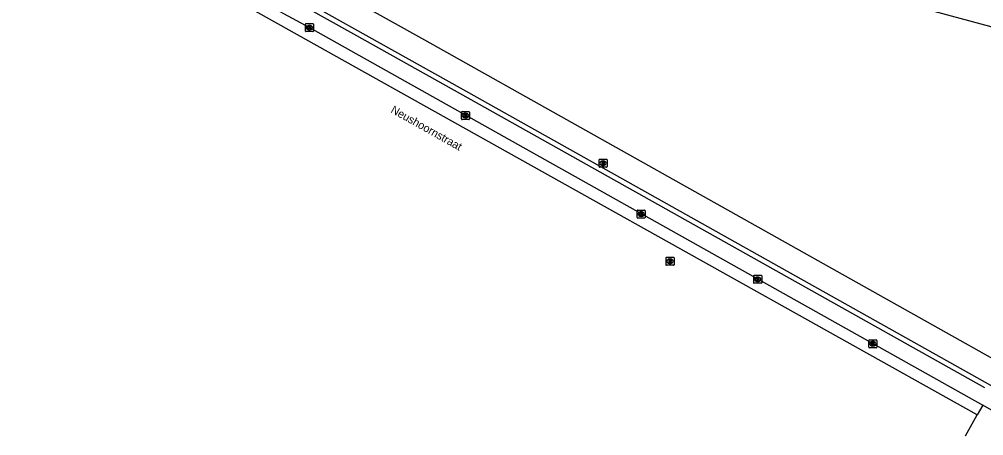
# Model space of a CAD drawing. Extents: x 163268 to 164360, y 381529 to 382285.
# Drawn here: x 163291.2 to 163411.7, y 381551.1 to 381603 of the extents above; entities that cross this region are included whole.
import ezdxf

# ---------------------------------------------------------------- set-up
doc = ezdxf.new("R2010")
doc.units = 0
for name, color, linetype in [('IMGEO_Kolk', 7, 'Continuous'), ('IMGEO_Loofbos', 7, 'Continuous'), ('IMGEO_Openbare_ruimte_label', 7, 'Continuous'), ('IMGEO_Rijbaan_lokaal_gesloten', 7, 'Continuous'), ('IMGEO_Rijbaan_lokaal_open', 7, 'Continuous'), ('IMGEO_Rioolput', 7, 'Continuous'), ('IMGEO_Voetpad_open', 7, 'Continuous')]:
    doc.layers.add(name, color=color, linetype=linetype)

msp = doc.modelspace()

# ---------------------------------------------------------------- linework, layer by layer
at = {"layer": 'IMGEO_Kolk'}
for p, q in [((163326.95, 381601.59), (163326.95, 381602.44)), ((163327.02, 381602.51), (163327.87, 381602.51)), ((163327.46, 381601.73), (163327.43, 381601.73)), ((163327.44, 381602.29), (163327.46, 381602.29)), ((163327.95, 381602.44), (163327.95, 381601.59)), ((163327.87, 381601.51), (163327.02, 381601.51)), ((163346.44, 381590.62), (163346.44, 381591.47)), ((163346.51, 381591.55), (163347.36, 381591.55)), ((163346.92, 381591.33), (163346.95, 381591.33)), ((163346.95, 381590.77), (163346.92, 381590.77)), ((163347.44, 381591.47), (163347.44, 381590.62)), ((163347.36, 381590.55), (163346.51, 381590.55)), ((163368.37, 381578.32), (163368.37, 381579.17)), ((163368.45, 381579.25), (163369.3, 381579.25)), ((163368.86, 381579.03), (163368.89, 381579.03)), ((163369.37, 381579.17), (163369.37, 381578.32)), ((163369.3, 381578.25), (163368.45, 381578.25)), ((163368.88, 381578.47), (163368.86, 381578.47)), ((163382.93, 381570.19), (163382.93, 381571.04)), ((163383, 381571.12), (163383.85, 381571.12)), ((163383.44, 381570.34), (163383.41, 381570.34)), ((163383.42, 381570.9), (163383.44, 381570.9)), ((163383.93, 381571.04), (163383.93, 381570.19)), ((163383.85, 381570.12), (163383, 381570.12)), ((163397.3, 381562.14), (163397.3, 381563)), ((163397.38, 381563.07), (163398.23, 381563.07)), ((163398.3, 381563), (163398.3, 381562.14)), ((163398.23, 381562.07), (163397.38, 381562.07)), ((163397.79, 381562.85), (163397.82, 381562.85)), ((163397.81, 381562.29), (163397.79, 381562.29))]:
    msp.add_line(p, q, dxfattribs=at)
for points in [[(163326.95, 381601.59), (163326.95, 381602.44)], [(163327.02, 381602.51), (163327.87, 381602.51)], [(163327.27, 381602.21), (163327.39, 381602.21), (163327.39, 381602.06), (163327.52, 381602.21), (163327.69, 381602.21), (163327.54, 381602.06), (163327.69, 381601.81), (163327.54, 381601.81), (163327.46, 381601.98), (163327.39, 381601.91), (163327.39, 381601.81), (163327.27, 381601.81), (163327.27, 381602.21)], [(163327.95, 381602.44), (163327.95, 381601.59)], [(163327.87, 381601.51), (163327.02, 381601.51)], [(163346.44, 381590.62), (163346.44, 381591.47)], [(163346.51, 381591.55), (163347.36, 381591.55)], [(163346.76, 381591.25), (163346.88, 381591.25), (163346.88, 381591.09), (163347.01, 381591.25), (163347.17, 381591.25), (163347.03, 381591.1), (163347.18, 381590.85), (163347.03, 381590.85), (163346.94, 381591.01), (163346.88, 381590.94), (163346.88, 381590.85), (163346.76, 381590.85), (163346.76, 381591.25)], [(163347.44, 381591.47), (163347.44, 381590.62)], [(163347.36, 381590.55), (163346.51, 381590.55)], [(163368.37, 381578.32), (163368.37, 381579.17)], [(163368.45, 381579.25), (163369.3, 381579.25)], [(163368.69, 381578.95), (163368.82, 381578.95), (163368.82, 381578.79), (163368.95, 381578.95), (163369.11, 381578.95), (163368.96, 381578.8), (163369.12, 381578.55), (163368.96, 381578.55), (163368.88, 381578.71), (163368.82, 381578.64), (163368.82, 381578.55), (163368.69, 381578.55), (163368.69, 381578.95)], [(163369.37, 381579.17), (163369.37, 381578.32)], [(163369.3, 381578.25), (163368.45, 381578.25)], [(163382.93, 381570.19), (163382.93, 381571.04)], [(163383, 381571.12), (163383.85, 381571.12)], [(163383.25, 381570.82), (163383.37, 381570.82), (163383.37, 381570.67), (163383.5, 381570.82), (163383.67, 381570.82), (163383.52, 381570.67), (163383.67, 381570.42), (163383.52, 381570.42), (163383.44, 381570.58), (163383.37, 381570.52), (163383.37, 381570.42), (163383.25, 381570.42), (163383.25, 381570.82)], [(163383.93, 381571.04), (163383.93, 381570.19)], [(163383.85, 381570.12), (163383, 381570.12)], [(163397.3, 381562.14), (163397.3, 381563)], [(163397.38, 381563.07), (163398.23, 381563.07)], [(163398.3, 381563), (163398.3, 381562.14)], [(163398.23, 381562.07), (163397.38, 381562.07)], [(163397.62, 381562.77), (163397.75, 381562.77), (163397.75, 381562.62), (163397.88, 381562.77), (163398.04, 381562.77), (163397.9, 381562.62), (163398.05, 381562.37), (163397.9, 381562.37), (163397.81, 381562.53), (163397.75, 381562.47), (163397.75, 381562.37), (163397.62, 381562.37), (163397.62, 381562.77)]]:
    msp.add_lwpolyline(points, dxfattribs=at)
for centre, start, end in [((163327.02, 381602.44), 91.552, 178.448), ((163327.02, 381602.44), 91.552, 178.448), ((163327.02, 381601.59), 181.552, 268.448), ((163327.02, 381601.59), 181.552, 268.448), ((163327.87, 381602.44), 1.552, 88.448), ((163327.87, 381602.44), 1.552, 88.448), ((163327.87, 381601.59), 271.552, 358.448), ((163327.87, 381601.59), 271.552, 358.448), ((163346.51, 381591.47), 91.552, 178.448), ((163346.51, 381591.47), 91.552, 178.448), ((163347.36, 381591.47), 1.552, 88.448), ((163347.36, 381591.47), 1.552, 88.448), ((163346.51, 381590.62), 181.552, 268.448), ((163346.51, 381590.62), 181.552, 268.448), ((163347.36, 381590.62), 271.552, 358.448), ((163347.36, 381590.62), 271.552, 358.448), ((163368.45, 381579.17), 91.552, 178.448), ((163368.45, 381579.17), 91.552, 178.448), ((163369.3, 381579.17), 1.552, 88.448), ((163369.3, 381579.17), 1.552, 88.448), ((163368.45, 381578.32), 181.552, 268.448), ((163368.45, 381578.32), 181.552, 268.448), ((163369.3, 381578.32), 271.552, 358.448), ((163369.3, 381578.32), 271.552, 358.448), ((163383, 381571.04), 91.552, 178.448), ((163383, 381571.04), 91.552, 178.448), ((163383.85, 381571.04), 1.552, 88.448), ((163383.85, 381571.04), 1.552, 88.448), ((163383, 381570.19), 181.552, 268.448), ((163383, 381570.19), 181.552, 268.448), ((163383.85, 381570.19), 271.552, 358.448), ((163383.85, 381570.19), 271.552, 358.448), ((163397.38, 381562.99), 91.552, 178.448), ((163397.38, 381562.99), 91.552, 178.448), ((163398.23, 381562.99), 1.552, 88.448), ((163398.23, 381562.99), 1.552, 88.448), ((163397.38, 381562.15), 181.552, 268.448), ((163397.38, 381562.15), 181.552, 268.448), ((163398.23, 381562.15), 271.552, 358.448), ((163398.23, 381562.15), 271.552, 358.448)]:
    msp.add_arc(centre, 0.0765, start, end, dxfattribs=at)
for centre, major_axis, ratio, start_param, end_param in [((163327.43, 381602.01), (-0.387, 0.002), 0.722429, 4.712389, 7.853982), ((163327.46, 381602.01), (-0.39, 0.002), 0.717154, 1.570796, 4.712389), ((163346.92, 381591.05), (-0.387, 0.002), 0.722429, 4.712389, 7.853982), ((163346.95, 381591.05), (-0.39, 0.002), 0.717154, 1.570796, 4.712389), ((163368.86, 381578.75), (-0.387, 0.002), 0.722429, 4.712389, 7.853982), ((163368.88, 381578.75), (-0.39, 0.002), 0.717154, 1.570796, 4.712389), ((163383.41, 381570.62), (-0.387, 0.002), 0.722429, 4.712389, 7.853982), ((163383.44, 381570.62), (-0.39, 0.002), 0.717154, 1.570796, 4.712389), ((163397.79, 381562.57), (-0.387, 0.002), 0.722429, 4.712389, 7.853982), ((163397.81, 381562.57), (-0.39, 0.002), 0.717154, 1.570796, 4.712389)]:
    msp.add_ellipse(centre, major_axis=major_axis, ratio=ratio, start_param=start_param, end_param=end_param, dxfattribs=at)
at = {"layer": 'IMGEO_Loofbos'}
for points in [[(163419.63, 381556.86), (163341.84, 381600.43), (163319.8, 381612.74), (163319.32, 381613.07), (163318.99, 381613.34), (163318.7, 381613.65), (163318.44, 381613.99), (163318.2, 381614.37), (163318.02, 381614.74), (163317.51, 381615.72), (163316.82, 381616.78), (163316.03, 381617.76), (163315.13, 381618.65), (163314.16, 381619.44), (163313.21, 381620.05), (163305.39, 381624.4), (163302.4, 381626.18), (163301.93, 381626.49), (163298.27, 381629.25), (163295.02, 381632.28), (163293.34, 381634.14), (163291.22, 381636.83)], [(163398.43, 381605.71), (163402.8, 381604.76), (163412.36, 381602.19), (163426.61, 381597.73)]]:
    msp.add_lwpolyline(points, dxfattribs=at)
at = {"layer": 'IMGEO_Rijbaan_lokaal_gesloten'}
for points in [[(163410.85, 381553.71), (163341.74, 381592.3), (163318.58, 381605.21), (163315.63, 381606.97), (163314.57, 381608.12), (163313.06, 381609.85), (163312.66, 381610.31)], [(163320.49, 381605.83), (163327.44, 381602.01), (163411.53, 381554.91)]]:
    msp.add_lwpolyline(points, dxfattribs=at)
at = {"layer": 'IMGEO_Rijbaan_lokaal_open'}
for points in [[(163411.53, 381554.91), (163410.85, 381553.71)], [(163413.2, 381553.97), (163411.53, 381554.91)], [(163409.38, 381551.11), (163410.85, 381553.71)]]:
    msp.add_lwpolyline(points, dxfattribs=at)
at = {"layer": 'IMGEO_Rioolput'}
for p, q in [((163363.61, 381584.67), (163363.61, 381585.52)), ((163363.69, 381585.6), (163364.54, 381585.6)), ((163364.1, 381585.38), (163364.12, 381585.38)), ((163364.12, 381584.82), (163364.1, 381584.82)), ((163364.61, 381585.52), (163364.61, 381584.67)), ((163364.54, 381584.6), (163363.69, 381584.6)), ((163371.98, 381572.44), (163371.98, 381573.29)), ((163372.05, 381573.37), (163372.9, 381573.37)), ((163372.47, 381573.15), (163372.49, 381573.15)), ((163372.98, 381573.29), (163372.98, 381572.44)), ((163372.9, 381572.37), (163372.05, 381572.37)), ((163372.49, 381572.59), (163372.46, 381572.59))]:
    msp.add_line(p, q, dxfattribs=at)
for points in [[(163363.61, 381584.67), (163363.61, 381585.52)], [(163363.69, 381585.6), (163364.54, 381585.6)], [(163364.2, 381585.29), (163363.95, 381585.3), (163363.95, 381584.9)], [(163363.95, 381584.9), (163364.07, 381584.9), (163364.07, 381585.06), (163364.08, 381585.06)], [(163364.13, 381585.22), (163364.07, 381585.22), (163364.07, 381585.13)], [(163364.07, 381585.13), (163364.12, 381585.13)], [(163364.13, 381585.03), (163364.2, 381584.9), (163364.34, 381584.9), (163364.28, 381585.02)], [(163364.61, 381585.52), (163364.61, 381584.67)], [(163364.54, 381584.6), (163363.69, 381584.6)], [(163371.98, 381572.44), (163371.98, 381573.29)], [(163372.05, 381573.37), (163372.9, 381573.37)], [(163372.57, 381573.07), (163372.31, 381573.07), (163372.31, 381572.67)], [(163372.31, 381572.67), (163372.44, 381572.67), (163372.44, 381572.83), (163372.45, 381572.83)], [(163372.49, 381572.99), (163372.44, 381572.99), (163372.44, 381572.91)], [(163372.44, 381572.91), (163372.49, 381572.91)], [(163372.5, 381572.8), (163372.57, 381572.67), (163372.71, 381572.67), (163372.64, 381572.79)], [(163372.98, 381573.29), (163372.98, 381572.44)], [(163372.9, 381572.37), (163372.05, 381572.37)]]:
    msp.add_lwpolyline(points, dxfattribs=at)
for centre, radius, start, end in [((163363.69, 381585.52), 0.0765, 91.552, 178.448), ((163363.69, 381585.52), 0.0765, 91.552, 178.448), ((163363.69, 381584.67), 0.0765, 181.552, 268.448), ((163363.69, 381584.67), 0.0765, 181.552, 268.448), ((163364.08, 381585.01), 0.0533, 26.0293, 88.6989), ((163364.11, 381585.32), 0.19, 274.7715, 282.9687), ((163364.13, 381585.12), 0.0964, 77.0061, 93.1865), ((163364.15, 381585.18), 0.0378, 276.6634, 79.6772), ((163364.2, 381585.18), 0.109, 350.3612, 89.416), ((163364.2, 381585.18), 0.112, 277.5842, 350.9817), ((163364.18, 381584.97), 0.108, 29.5134, 73.7905), ((163364.54, 381585.52), 0.0765, 1.552, 88.448), ((163364.54, 381585.52), 0.0765, 1.552, 88.448), ((163364.54, 381584.67), 0.0765, 271.552, 358.448), ((163364.54, 381584.67), 0.0765, 271.552, 358.448), ((163372.05, 381573.29), 0.0765, 91.552, 178.448), ((163372.05, 381573.29), 0.0765, 91.552, 178.448), ((163372.45, 381572.78), 0.0533, 26.0293, 88.6989), ((163372.5, 381572.89), 0.0964, 77.0061, 93.1865), ((163372.47, 381573.1), 0.19, 274.7715, 282.9687), ((163372.51, 381572.95), 0.0378, 276.6634, 79.6772), ((163372.57, 381572.96), 0.109, 350.3612, 89.416), ((163372.56, 381572.96), 0.112, 277.5842, 350.9817), ((163372.55, 381572.74), 0.108, 29.5134, 73.7905), ((163372.9, 381573.29), 0.0765, 1.552, 88.448), ((163372.9, 381573.29), 0.0765, 1.552, 88.448), ((163372.05, 381572.44), 0.0765, 181.552, 268.448), ((163372.05, 381572.44), 0.0765, 181.552, 268.448), ((163372.9, 381572.44), 0.0765, 271.552, 358.448), ((163372.9, 381572.44), 0.0765, 271.552, 358.448)]:
    msp.add_arc(centre, radius, start, end, dxfattribs=at)
for centre, major_axis, ratio, start_param, end_param in [((163364.1, 381585.1), (-0.387, 0.002), 0.722429, 4.712389, 7.853982), ((163364.12, 381585.1), (-0.39, 0.002), 0.717154, 1.570796, 4.712389), ((163372.46, 381572.87), (-0.387, 0.002), 0.722429, 4.712389, 7.853982), ((163372.49, 381572.87), (-0.39, 0.002), 0.717154, 1.570796, 4.712389)]:
    msp.add_ellipse(centre, major_axis=major_axis, ratio=ratio, start_param=start_param, end_param=end_param, dxfattribs=at)
at = {"layer": 'IMGEO_Voetpad_open'}
for points in [[(163318.11, 381610.26), (163346.26, 381594.52), (163416.27, 381555.31)], [(163411.78, 381557.09), (163346.61, 381593.57), (163333, 381601.18), (163324.25, 381606.09)]]:
    msp.add_lwpolyline(points, dxfattribs=at)

# ---------------------------------------------------------------- texts
at = {"layer": 'IMGEO_Openbare_ruimte_label'}
msp.add_text('Neushoornstraat', height=1, rotation=330.7452, dxfattribs=at).set_placement((163337.52, 381591.47))

doc.saveas('drawing.dxf')
